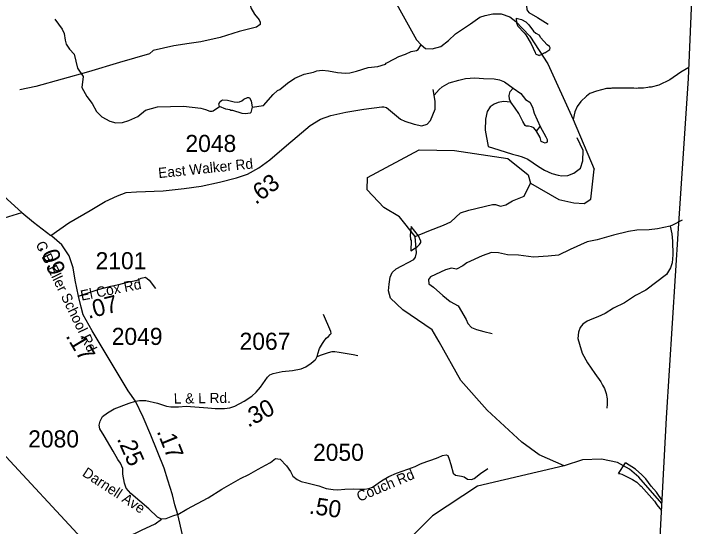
# Model space of a CAD drawing. Extents: x 1248224 to 1454986, y 825081 to 985870.
# Drawn here: x 1443533 to 1448650, y 921780 to 925528 of the extents above; entities that cross this region are included whole.
import ezdxf

# ---------------------------------------------------------------- set-up
doc = ezdxf.new("R2010")
doc.units = 0
for name, color, linetype in [('Exist Boundary Political CountyLine', 7, 'Continuous'), ('Exist Hydrographic Creek Single Shore', 7, 'Continuous'), ('Exist Hydrographic Misc Water Feature', 7, 'Continuous'), ('Exist Hydrographic River Shore', 7, 'Continuous'), ('Exist Road Non-System Type 51', 7, 'Continuous'), ('Exist Road Secondary Mileage Hundredths English Label', 7, 'Continuous'), ('Exist Road Secondary Structure Standard Bridge Number Label', 7, 'Continuous'), ('Exist Road Secondary Type 20 Attributed', 7, 'Continuous'), ('Exist Road Secondary Type 41 Attributed', 7, 'Continuous'), ('Exist Road Secondary Type 51 Attributed', 7, 'Continuous'), ('Exist Road Secondary Type 51 Label', 7, 'Continuous'), ('Exist Road Secondary Type 51 Number Label', 7, 'Continuous')]:
    doc.layers.add(name, color=color, linetype=linetype)

msp = doc.modelspace()

# ---------------------------------------------------------------- linework, layer by layer
at = {"layer": 'Exist Boundary Political CountyLine'}
msp.add_lwpolyline([(1447562.3, 910136.3), (1448169.8, 920072.4), (1448175.8, 920163.7), (1448215.8, 920826.8), (1448308.7, 922572.4), (1448397.7, 923956.4), (1448469.7, 925055.5), (1448578.7, 927572.5), (1448601.7, 928224.6), (1448649.7, 929285.2)], dxfattribs=at)
at = {"layer": 'Exist Hydrographic Creek Single Shore'}
for points in [[(1446119.7, 924330.2), (1446498.7, 924532.7), (1446756.7, 924527.5), (1447147.7, 924470.3), (1447295.7, 924349.2), (1447314.5, 924289.4)], [(1446469.7, 923899.7), (1446355.7, 924043.1), (1446240.8, 924111.1), (1446117.7, 924241.6), (1446119.7, 924330.2)], [(1447559.2, 922219.9), (1446925.7, 922071.6), (1446596.7, 921855.1), (1446017.8, 921272.6), (1445848.7, 921144.7), (1445597.7, 921074.2), (1445541.6, 921099.3), (1445502.1, 921104.8), (1445440.8, 921055.7), (1445344.1, 921018.9), (1445270.5, 921001.2), (1445150.6, 921050.2), (1445085.3, 921058.4), (1445053.9, 921025.7), (1445045.8, 920994.3), (1445064.8, 920965.7), (1445043.7, 920929.3), (1444966, 920913), (1444854.3, 920903.5), (1444772.6, 920945.3)]]:
    msp.add_lwpolyline(points, dxfattribs=at)
at = {"layer": 'Exist Hydrographic Misc Water Feature'}
msp.add_line((1447957.5, 922164.2), (1448008.1, 922242.9), dxfattribs=at)
for points in [[(1443833.5, 925489.1), (1443886.2, 925416.1), (1443901.6, 925383.9), (1443908.8, 925335.7), (1443916.3, 925307.6), (1443939.7, 925269.1), (1443975, 925232.4), (1443997.2, 925130), (1444040.1, 925069.2), (1444030.8, 924989.3), (1444067.6, 924922.6), (1444104.7, 924871.8), (1444137.8, 924813.3), (1444175.1, 924774.5), (1444234.5, 924743.5), (1444278.3, 924730.7), (1444326.4, 924733.8), (1444374.6, 924747), (1444439.1, 924777.7), (1444495.9, 924824.8), (1444583.9, 924848.3), (1444774.3, 924851.7), (1444902.1, 924837.4), (1444936, 924828.8), (1444967.7, 924816.2), (1444983.7, 924815.9), (1444991.8, 924817.7), (1445038.3, 924851.3)], [(1447210, 925496.2), (1447247.3, 925487.1), (1447278.9, 925470.6), (1447302.6, 925448.1), (1447335.7, 925401.5), (1447353.6, 925387.1), (1447379.5, 925373.6)], [(1447210, 925496.2), (1447210.9, 925463.8), (1447220.4, 925439.6), (1447267.6, 925390.7), (1447279.4, 925374.5), (1447318.2, 925309.7), (1447347.1, 925245.6), (1447350.9, 925235.3), (1447376.7, 925223.4)], [(1447419.5, 925243.9), (1447454.5, 925267.8), (1447458.7, 925279.9), (1447452.9, 925290.3), (1447435.1, 925302.8), (1447388.1, 925355.6), (1447379.5, 925373.6)], [(1445277.5, 924846.1), (1445360.5, 924857.1), (1445429.9, 924937.9), (1445462.4, 924967.3), (1445478.5, 924975), (1445535.3, 925022.3), (1445587.9, 925057), (1445656.5, 925087.9), (1445724.7, 925102.6), (1445748.8, 925112.2), (1445788.9, 925115.4), (1445834.9, 925112.6), (1445900.6, 925099.3), (1445960.6, 925094.3), (1445992.6, 925097.7), (1446040.7, 925108.9), (1446125.2, 925135.3), (1446197.3, 925142), (1446253.7, 925161), (1446258.5, 925166.4), (1446318.4, 925199.8), (1446350.6, 925215.3), (1446398.9, 925232.4), (1446439.3, 925253.6), (1446479.3, 925260.9), (1446491.4, 925266.8), (1446513.2, 925302.4)], [(1447419.5, 925243.9), (1447407.9, 925237.8), (1447393.8, 925228.9), (1447376.7, 925223.4)], [(1448473.2, 925134.9), (1448415.1, 925101.7), (1448334.1, 925045.2), (1448253.5, 925006.8), (1448197.2, 924991.9), (1448181.2, 924992.2), (1448173.1, 924988.4), (1448141.1, 924985), (1448101.1, 924985.7), (1448093, 924982), (1448069.1, 924984.4), (1447909.2, 924985.4), (1447901.1, 924981.6), (1447869.1, 924982.3), (1447796.8, 924963.7), (1447748.4, 924944.6), (1447724.1, 924927.1), (1447683.4, 924887.8), (1447654.7, 924850.4), (1447638, 924810.7), (1447625, 924755.1)], [(1445038.3, 924851.3), (1445032.7, 924871), (1445043, 924886.8), (1445051.2, 924894.7), (1445061.2, 924898.5), (1445097.2, 924897.9), (1445145, 924885), (1445168.9, 924882.6), (1445185, 924884.2), (1445201.1, 924891.9), (1445215.3, 924903.7), (1445241.4, 924915.3), (1445249.4, 924915.1), (1445257.4, 924913), (1445269, 924890.7), (1445277.5, 924846.1)], [(1445277.5, 924846.1), (1445267.6, 924806.7), (1445261.4, 924800.9), (1445227.4, 924797.5), (1445203.4, 924799.9), (1445135.8, 924821.1), (1445119.9, 924821.4), (1445112, 924825.6), (1445084, 924830.1), (1445038.3, 924851.3)], [(1446493.8, 923904.4), (1446439.2, 923972.2), (1446433.9, 923909.1), (1446435.4, 923877), (1446439.3, 923868.9), (1446437.9, 923792.9)], [(1446437.9, 923792.9), (1446486.5, 923826.1), (1446500.8, 923839.8), (1446511, 923855.6), (1446511.1, 923863.6), (1446493.8, 923904.4)], [(1448276.5, 921967.3), (1448236.5, 922027.4), (1448197.4, 922072.2), (1448158.4, 922124.9), (1448129, 922155.5), (1448081.7, 922196.4), (1448008.1, 922242.9)], [(1447957.5, 922164.2), (1447965.2, 922164.6), (1447981.1, 922160.3), (1448060.4, 922120.8), (1448092, 922100.1), (1448115.5, 922075.7), (1448123.5, 922071.5), (1448221.4, 921961.7), (1448238.9, 921935.4), (1448272.6, 921893.4)]]:
    msp.add_lwpolyline(points, dxfattribs=at)
at = {"layer": 'Exist Hydrographic River Shore'}
for points in [[(1445980.5, 926271.6), (1446003.8, 926224.9), (1446086.8, 926055.6), (1446308, 925649.4), (1446478.8, 925339.6), (1446513.2, 925302.4), (1446546.3, 925276.1), (1446594.5, 925272), (1446657.9, 925289.9), (1446714.5, 925332.7), (1446765.5, 925382.4), (1446875.7, 925455.5), (1446942.7, 925503.7), (1446981.2, 925516.1), (1447039.1, 925529.9), (1447099.8, 925528.5), (1447163.2, 925506.4), (1447207.3, 925472), (1447309.3, 925364.4), (1447440.3, 925161.6), (1447625, 924755.1), (1447779.9, 924391)], [(1447314.5, 924289.4), (1447520.1, 924169), (1447630.9, 924145), (1447706.4, 924139.7), (1447755.4, 924173.4), (1447779.9, 924391)], [(1446469.7, 923899.7), (1446570.7, 923940.3), (1446677.9, 923981.2), (1446731.6, 924006), (1446801.9, 924072.2), (1446861.8, 924092.9), (1447035.5, 924132.2), (1447058.2, 924134.2), (1447095.4, 924121.8), (1447132.6, 924130.1), (1447182.2, 924161.1), (1447267, 924194.2), (1447314.5, 924289.4)], [(1447559.2, 922219.9), (1447377.3, 922300.6), (1447249.2, 922393.7), (1446997, 922627.4), (1446802.7, 922844.6), (1446645.7, 923128), (1446594, 923214.8), (1446379, 923361.7), (1446288.1, 923446.5), (1446273.6, 923502.3), (1446279.8, 923549.9), (1446286, 923601.6), (1446302.5, 923634.7), (1446331.5, 923661.6), (1446459.6, 923730.7), (1446472, 923748.5), (1446480.3, 923780.3), (1446469.7, 923899.7)], [(1448275.3, 921945.3), (1448105.7, 922137.6), (1448038.3, 922195.8), (1447949.5, 922244.8), (1447833, 922269.4), (1447695.2, 922263.2), (1447559.2, 922219.9)]]:
    msp.add_lwpolyline(points, dxfattribs=at)
at = {"layer": 'Exist Road Non-System Type 51'}
for points in [[(1445285.4, 925847.4), (1445292.9, 925822.3), (1445294.7, 925791.9), (1445269.7, 925729.4), (1445260.8, 925661.5), (1445257.2, 925611.5), (1445266.2, 925572.2), (1445294.7, 925525.8), (1445328.6, 925484.7), (1445335.8, 925468.6), (1445334, 925450.8), (1445307.2, 925431.1), (1445182.3, 925399), (1445041.3, 925356.1), (1444900.3, 925324), (1444816.4, 925311.5), (1444703.9, 925293.6), (1444552.2, 925261.4), (1444524.3, 925234.9), (1444306.5, 925172.4), (1444079.8, 925104.5), (1443693.1, 924996), (1443575.3, 924972.8)], [(1446608.5, 924934.2), (1446645.9, 924975.7), (1446667.3, 924995.3), (1446717.3, 925023.9), (1446788.7, 925043.5), (1446838.6, 925056), (1446906.5, 925059.6), (1446968.9, 925056), (1447047.5, 925052.5), (1447086.7, 925045.3), (1447124.2, 925031), (1447186.7, 924984.6), (1447242, 924945.3), (1447277.7, 924902.4), (1447309.9, 924881), (1447327.7, 924845.3), (1447340.2, 924800.6), (1447384.8, 924704.2)], [(1447358, 924670.2), (1447338.4, 924695.2), (1447320.6, 924702.4), (1447299.1, 924705.9), (1447283.1, 924707.7), (1447274.2, 924711.3), (1447258.1, 924741.7), (1447229.5, 924798.8), (1447201, 924838.1), (1447168.9, 924882.8), (1447159.9, 924904.2), (1447158.1, 924931), (1447165.3, 924959.6), (1447186.7, 924984.6)], [(1447168.9, 924882.8), (1447115.3, 924888.1), (1447076, 924879.2), (1447047.5, 924866.7), (1447018.9, 924848.8), (1446997.5, 924813.1), (1446985, 924757.7), (1446983.2, 924677.4), (1447002.9, 924557.7)], [(1447384.8, 924704.2), (1447425.9, 924627.3), (1447434.8, 924607.7), (1447434.8, 924589.8), (1447422.3, 924580.9), (1447408, 924586.3), (1447392, 924595.2), (1447384.8, 924623.8), (1447358, 924670.2)], [(1447358, 924670.2), (1447384.8, 924704.2)], [(1447586.5, 924345.1), (1447629.8, 924363.4), (1447678.8, 924400.2), (1447697.2, 924452.3), (1447700.2, 924529), (1447654.3, 924620.9)], [(1447002.9, 924557.7), (1447083.2, 924532.7), (1447183.1, 924500.5), (1447220.6, 924491.6), (1447252.7, 924482.7), (1447293.8, 924464.8), (1447372.3, 924411.2), (1447416.9, 924384.4), (1447470.5, 924361.2), (1447516.9, 924346.9), (1447543.7, 924343.3), (1447586.5, 924345.1)], [(1442463.6, 923480), (1442499.2, 923554.9), (1442542, 923604.9), (1442609.7, 923690.5), (1442648.9, 923719), (1442748.7, 923758.2), (1442809.3, 923797.5), (1442930.5, 923858.1), (1443172.9, 923936.6), (1443294.1, 923979.4), (1443433.1, 924025.8), (1443590.8, 924074)], [(1448423.2, 924018.7), (1448352.8, 923981.9), (1448336.4, 923974.3), (1448242.5, 923954.3), (1448181.2, 923948.2), (1448092.4, 923945.1), (1448031.1, 923935.9), (1447920.8, 923908.3), (1447801.4, 923874.6), (1447727.9, 923859.3), (1447605.3, 923804.1), (1447519.6, 923761.2), (1447443, 923755.1), (1447335.8, 923748.9), (1447225.5, 923761.2), (1447145.8, 923764.3), (1447078.4, 923779.6), (1447029.4, 923782.7), (1446959, 923758.1), (1446848.7, 923706), (1446818.1, 923684.6), (1446772.1, 923660), (1446735.4, 923666.2), (1446692.5, 923653.9), (1446582.2, 923604.9), (1446566.9, 923583.4), (1446569.9, 923552.7), (1446603.6, 923528.2), (1446671, 923466.9), (1446726.2, 923424), (1446784.4, 923390.3), (1446842.6, 923292.2), (1446854.8, 923261.5), (1446882.4, 923233.9), (1446919.1, 923218.6), (1446971.2, 923203.3), (1447032.5, 923188)], [(1448336.4, 923974.3), (1448347.7, 923919.1), (1448352.8, 923863.9), (1448354.8, 923765.8), (1448351.7, 923706.5), (1448338.5, 923669.7), (1448309.9, 923621.7), (1448158.8, 923506.3), (1448081.2, 923465.9), (1448001.5, 923413.8), (1447921.5, 923373.2), (1447860.9, 923336.4), (1447806.4, 923311.2), (1447762, 923294.2), (1447729.7, 923278.6), (1447697.2, 923257.2), (1447676.9, 923231.7), (1447666.2, 923197.9), (1447661.3, 923151.9), (1447672.7, 923111.6), (1447691.3, 923045.2), (1447732.2, 922974.4), (1447784.7, 922895.5), (1447829.6, 922836.4), (1447841.2, 922810.2), (1447854.8, 922786.1), (1447868, 922749.9), (1447875.4, 922709.6), (1447874.6, 922671.7), (1447871.9, 922642.6)], [(1444354.9, 923561.5), (1444434.7, 923579.9), (1444463.2, 923594.2), (1444495.3, 923601.3), (1444523.8, 923579.9), (1444570.2, 923519.3)], [(1445802.1, 923130.8), (1445818.9, 923154.2), (1445835.4, 923166.7), (1445848.6, 923180.9), (1445854.5, 923188.9), (1445851.5, 923202.9), (1445798.6, 923327.8)], [(1445753.5, 923020.5), (1445784.4, 923032.5), (1445835.3, 923049.5), (1445862.3, 923056.5), (1445881.3, 923057.5), (1445913.2, 923053.5), (1446016, 923036.5), (1446051, 923028.5)], [(1443931.1, 920983.1), (1443931.1, 921143.9), (1443927, 921208), (1443923, 921266.6), (1443923, 921299.3), (1443942, 921337.5), (1443987, 921379.8), (1444068.7, 921461.6), (1444169.5, 921544.7), (1444240.1, 921613.6), (1444306.9, 921661.3), (1444366.8, 921700.9), (1444467.6, 921748.6), (1444567, 921794.9), (1444613.7, 921830.7)]]:
    msp.add_lwpolyline(points, dxfattribs=at)
at = {"layer": 'Exist Road Secondary Structure Standard Bridge Number Label'}
msp.add_line((1444694.8, 920972.5), (1442922.5, 922882.1), dxfattribs=at)
at = {"layer": 'Exist Road Secondary Type 20 Attributed'}
msp.add_lwpolyline([(1444732.8, 921864.5), (1444798, 921903), (1444954.3, 921986.4), (1445055.5, 922049), (1445192.4, 922127.9), (1445253.4, 922157.7), (1445320.3, 922196.4), (1445373.9, 922226.2), (1445410.7, 922245.2), (1445434.5, 922264.5), (1445447.9, 922273.5), (1445480.7, 922269), (1445528.3, 922219.9), (1445556.6, 922178.2), (1445574.4, 922145.4), (1445605.7, 922121.6), (1445635.4, 922105.2), (1445677.1, 922096.3), (1445763.4, 922073.9), (1445818.5, 922054.6), (1445869.1, 922047.1), (1445904.8, 922044.1), (1445955.4, 922050.1), (1446021.8, 922051.6), (1446063.5, 922048.6), (1446099.2, 922050.1), (1446130.5, 922054.6), (1446157.2, 922063.5), (1446223.8, 922109.5), (1446277.3, 922142.3), (1446332.4, 922167.6), (1446415.7, 922195.9), (1446470.8, 922216.7), (1446509.5, 922234.6), (1446555.6, 922251), (1446592.8, 922264.4), (1446638.9, 922282.3), (1446670.2, 922295.7), (1446695.5, 922301.6), (1446708.9, 922295.7), (1446719.3, 922270.4), (1446729.7, 922230.9), (1446747.6, 922166.9), (1446763.9, 922152.7), (1446809.9, 922144.7), (1446829.2, 922140.3), (1446853, 922123.9), (1446882.8, 922120.9), (1446902.2, 922128.4), (1446946.8, 922164.1), (1447001.9, 922201.3)], dxfattribs=at)
at = {"layer": 'Exist Road Secondary Type 41 Attributed'}
msp.add_lwpolyline([(1446924.1, 926292.5), (1446938.6, 926236.4), (1446963, 926189.2), (1446997.1, 926158.3), (1447068.7, 926111.1), (1447124, 926073.7), (1447143.5, 926047.6), (1447176, 925971.1), (1447229.7, 925873.5), (1447270.4, 925798.6), (1447281.7, 925769.3), (1447288.1, 925725.9), (1447281.6, 925621.7), (1447288.1, 925558.2), (1447301.1, 925538.7), (1447364.6, 925502.9), (1447442, 925453.1)], dxfattribs=at)
at = {"layer": 'Exist Road Secondary Type 51 Attributed'}
for points in [[(1443804, 923907.2), (1443935.2, 923997.8), (1444089.7, 924089), (1444200.8, 924153.9), (1444290.4, 924195.6), (1444355.3, 924220.4), (1444429.4, 924226.6), (1444624, 924232.7), (1444780, 924249.7), (1444903.5, 924268.3), (1445036.3, 924297.6), (1445162.5, 924328.2), (1445242.8, 924356), (1445326.2, 924400.8), (1445404.9, 924459.5), (1445527.7, 924564), (1445604.9, 924630.4), (1445700.6, 924712.3), (1445776.3, 924757.1), (1445853.5, 924785), (1445961.6, 924809.7), (1446092.9, 924829.8), (1446224.9, 924847.9), (1446241, 924848), (1446260.5, 924843.1), (1446361.3, 924758.4), (1446393.9, 924743.8), (1446462.2, 924721), (1446519.1, 924709.6), (1446558.1, 924721), (1446582.5, 924748.7), (1446615, 924830), (1446615, 924887), (1446608.5, 924934.2), (1446602, 924974.9)], [(1443373.2, 924301.2), (1443434.9, 924221), (1443485.1, 924169), (1443590.8, 924074), (1443675, 924004), (1443804, 923907.2)], [(1444004.7, 923462.5), (1443981.4, 923579.1), (1443967.1, 923670.5), (1443936.6, 923756.6), (1443882.8, 923837.3), (1443809.4, 923901.8), (1443804, 923907.2)], [(1444004.7, 923462.5), (1444068.2, 923484.4), (1444148.8, 923511.3), (1444242, 923534.6), (1444301.1, 923547.2), (1444354.9, 923561.5)], [(1444421.8, 922694.7), (1444369.9, 922768.2), (1444251.6, 922965.5), (1444106.5, 923209.3), (1444040.2, 923325.9), (1444025.9, 923381.4), (1444004.7, 923462.5)], [(1444421.8, 922694.7), (1444451.1, 922699.2), (1444498.8, 922697.7), (1444583.6, 922679.8), (1444650.5, 922657.5), (1444681.8, 922651.5), (1444738.3, 922653), (1444793.4, 922656), (1444952.6, 922645.6), (1445004.7, 922641.1), (1445074.6, 922641.1), (1445113.3, 922644.1), (1445150.5, 922657.5), (1445219, 922693.2), (1445273.3, 922730.2), (1445306, 922760), (1445338.7, 922795.7), (1445389.3, 922868.7), (1445405.7, 922886.6), (1445429.5, 922897), (1445495, 922910.4), (1445570.9, 922919.3), (1445636.4, 922931.2), (1445669.1, 922944.6), (1445707.8, 922972.9), (1445737.5, 922996.8), (1445742.6, 923001.4), (1445753.5, 923020.5), (1445756.7, 923039.7), (1445768.6, 923079.9), (1445790.9, 923115.7), (1445802.1, 923130.8)], [(1444331.2, 922200.8), (1444313.4, 922241), (1444294, 922267.8), (1444259.8, 922328.8), (1444192.9, 922439.1), (1444161.6, 922491.2), (1444157.1, 922518), (1444163.1, 922546.3), (1444181, 922580.5), (1444216.7, 922608.8), (1444267.3, 922638.6), (1444375.9, 922678.8), (1444421.8, 922694.7)], [(1444732.8, 921864.5), (1444710.5, 921936), (1444692.6, 922009), (1444659.9, 922116.2), (1444631.7, 922203.5), (1444535, 922444.7), (1444479.9, 922575.8), (1444421.8, 922694.7)], [(1444732.8, 921864.5), (1444694, 921853), (1444644.9, 921833.6), (1444613.7, 921830.7), (1444583.9, 921844.1), (1444521.4, 921905.1), (1444389.3, 922019.1), (1444355.1, 922057.8), (1444343.1, 922093.5), (1444331.2, 922159.1), (1444331.2, 922200.8)], [(1444772.6, 920945.3), (1444791, 921044.8), (1444825.6, 921277.9), (1444834.2, 921382.8), (1444832, 921419.6), (1444818, 921501.3), (1444794.2, 921598.7), (1444732.8, 921864.5)]]:
    msp.add_lwpolyline(points, dxfattribs=at)

# ---------------------------------------------------------------- texts
at = {"layer": 'Exist Road Secondary Mileage Hundredths English Label'}
for s, rotation, p in [('.63', 36.7109, (1445302.7, 924128.9)), ('.09', 289.4883, (1443718.4, 923823.7)), ('.07', 14.0469, (1444078.2, 923296)), ('.17', 300.7579, (1443908.8, 923171.2)), ('.30', 27.5735, (1445247, 922498.7)), ('.17', 291.8453, (1444576.7, 922472.9)), ('.25', 293.9442, (1444284.6, 922418.3)), ('.50', 351.627, (1445688.6, 921871.6))]:
    msp.add_text(s, height=125, rotation=rotation, dxfattribs=at).set_placement(p)
at = {"layer": 'Exist Road Secondary Type 51 Label'}
for s, rotation, p in [('East Walker Rd', 5.8569, (1444592.9, 924326)), ('C B Eller School Rd', 295.8433, (1443689.9, 923842.9)), ('El Cox Rd', 11.3021, (1444028.1, 923428.7)), ('L & L Rd.', 0.7957, (1444703.2, 922675.4)), ('Darnell Ave', 326.843, (1444027.6, 922151.5)), ('Couch Rd', 22.8565, (1446060.9, 921956.4))]:
    msp.add_text(s, height=75, rotation=rotation, dxfattribs=at).set_placement(p)
at = {"layer": 'Exist Road Secondary Type 51 Number Label'}
for s, p in [('2048', (1444788.2, 924517.7)), ('2101', (1444130.6, 923659.2)), ('2049', (1444248.7, 923105.3)), ('2067', (1445184.4, 923069.7)), ('2080', (1443637.3, 922355.1)), ('2050', (1445722, 922256.9))]:
    msp.add_text(s, height=125, dxfattribs=at).set_placement(p)

doc.saveas('drawing.dxf')
